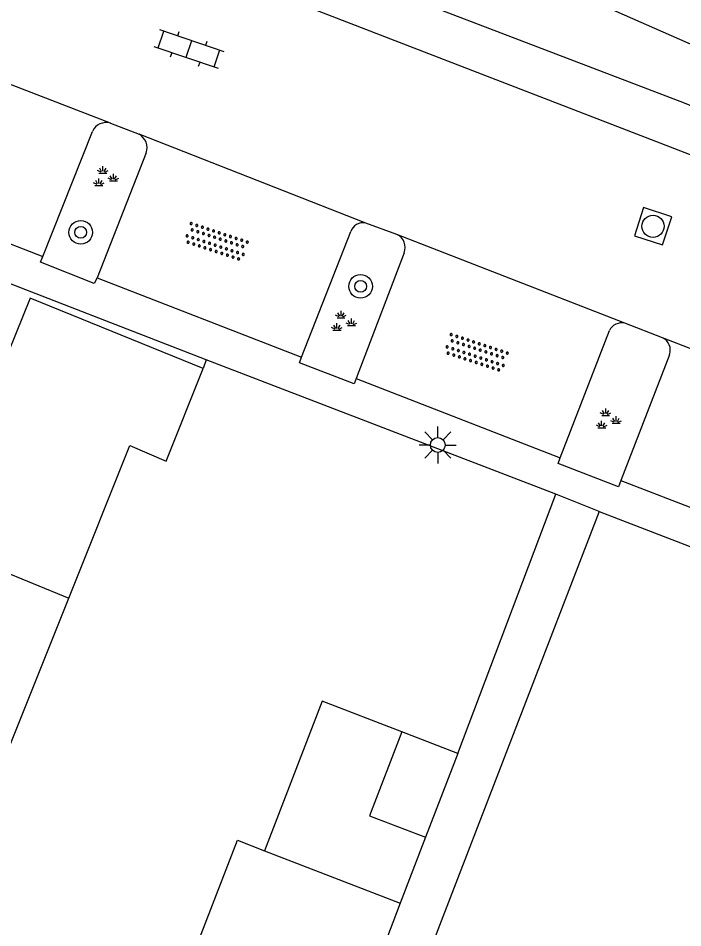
# Model space of a CAD drawing. Extents: x 136000 to 141014, y 402000 to 403500.
# Drawn here: x 138982.45 to 139004.93, y 402791.28 to 402822.06 of the extents above; entities that cross this region are included whole.
import ezdxf

# ---------------------------------------------------------------- set-up
doc = ezdxf.new("R2010")
doc.units = 0
for name, color, linetype in [('gg-afsc-hekwerk', 7, 'Continuous'), ('gg-bbg-bijgebouw', 7, 'Continuous'), ('gg-bbg-hoofdgebouw', 7, 'Continuous'), ('gg-bbg-luifel en loopbrug', 7, 'Continuous'), ('gg-bbg-tussenscheiding', 7, 'Continuous'), ('gg-knt-verharding', 7, 'Continuous'), ('gg-knt-verharding nz', 7, 'Continuous'), ('gg-kntw-bovenkant insteek waterloop', 7, 'Continuous'), ('gt-symb-boom', 7, 'Continuous'), ('gt-symb-groenvak', 7, 'Continuous'), ('gt-symb-klinker verharding', 7, 'Continuous'), ('gt-symb-lichtmast', 7, 'Continuous'), ('gt-symb-overige verharding', 7, 'Continuous'), ('gt-symb-rioolschacht', 7, 'Continuous')]:
    doc.layers.add(name, color=color, linetype=linetype)

# ---------------------------------------------------------------- blocks, each defined once
blk = doc.blocks.new('gt0-GRVAK')
at = {"layer": 'gt-symb-groenvak'}
for p, q in [((-0.091, 0.211), (-0.156, 0.322)), ((-0.047, 0.214), (-0.047, 0.393)), ((-0.004, 0.211), (0.061, 0.322)), ((-0.11, 0.189), (-0.228, 0.24)), ((-0.182, 0.153), (0.088, 0.153)), ((0.015, 0.189), (0.133, 0.24)), ((0.262, -0.052), (0.197, 0.059)), ((0.305, -0.049), (0.305, 0.13)), ((0.349, -0.052), (0.414, 0.059)), ((-0.245, -0.228), (-0.363, -0.177)), ((-0.318, -0.264), (-0.047, -0.264)), ((-0.226, -0.206), (-0.291, -0.095)), ((-0.183, -0.203), (-0.183, -0.024)), ((-0.139, -0.206), (-0.074, -0.095)), ((-0.12, -0.228), (-0.002, -0.177)), ((0.243, -0.074), (0.125, -0.023)), ((0.17, -0.11), (0.441, -0.11)), ((0.368, -0.074), (0.486, -0.023))]:
    blk.add_line(p, q, dxfattribs=at)
blk = doc.blocks.new('gt0-BOOM')
at = {"layer": 'gt-symb-boom'}
for radius in [0.4, 0.2]:
    blk.add_circle((0, 0), radius, dxfattribs=at)
blk = doc.blocks.new('gt0-OVH')
at = {"layer": 'gt-symb-overige verharding'}
for points in [[(-0.972, 0.298), (-0.967, 0.308), (-0.965, 0.319), (-0.966, 0.33), (-0.971, 0.34), (-0.978, 0.348), (-0.988, 0.353), (-0.999, 0.355), (-1.01, 0.354), (-1.02, 0.349), (-1.028, 0.342), (-1.033, 0.332), (-1.035, 0.321), (-1.034, 0.31), (-1.029, 0.3), (-1.022, 0.292), (-1.012, 0.287), (-1.001, 0.285), (-0.99, 0.286), (-0.98, 0.291)], [(-0.772, 0.298), (-0.767, 0.308), (-0.765, 0.319), (-0.766, 0.33), (-0.771, 0.34), (-0.778, 0.348), (-0.788, 0.353), (-0.799, 0.355), (-0.81, 0.354), (-0.82, 0.349), (-0.828, 0.342), (-0.833, 0.332), (-0.835, 0.321), (-0.834, 0.31), (-0.829, 0.3), (-0.822, 0.292), (-0.812, 0.287), (-0.801, 0.285), (-0.79, 0.286), (-0.78, 0.291)], [(-0.572, 0.298), (-0.567, 0.308), (-0.565, 0.319), (-0.566, 0.33), (-0.571, 0.34), (-0.578, 0.348), (-0.588, 0.353), (-0.599, 0.355), (-0.61, 0.354), (-0.62, 0.349), (-0.628, 0.342), (-0.633, 0.332), (-0.635, 0.321), (-0.634, 0.31), (-0.629, 0.3), (-0.622, 0.292), (-0.612, 0.287), (-0.601, 0.285), (-0.59, 0.286), (-0.58, 0.291)], [(-0.372, 0.298), (-0.367, 0.308), (-0.365, 0.319), (-0.366, 0.33), (-0.371, 0.34), (-0.378, 0.348), (-0.388, 0.353), (-0.399, 0.355), (-0.41, 0.354), (-0.42, 0.349), (-0.428, 0.342), (-0.433, 0.332), (-0.435, 0.321), (-0.434, 0.31), (-0.429, 0.3), (-0.422, 0.292), (-0.412, 0.287), (-0.401, 0.285), (-0.39, 0.286), (-0.38, 0.291)], [(-0.172, 0.298), (-0.167, 0.308), (-0.165, 0.319), (-0.166, 0.33), (-0.171, 0.34), (-0.178, 0.348), (-0.188, 0.353), (-0.199, 0.355), (-0.21, 0.354), (-0.22, 0.349), (-0.228, 0.342), (-0.233, 0.332), (-0.235, 0.321), (-0.234, 0.31), (-0.229, 0.3), (-0.222, 0.292), (-0.212, 0.287), (-0.201, 0.285), (-0.19, 0.286), (-0.18, 0.291)], [(0.028, 0.298), (0.033, 0.308), (0.035, 0.319), (0.034, 0.33), (0.029, 0.34), (0.022, 0.348), (0.012, 0.353), (0.001, 0.355), (-0.01, 0.354), (-0.02, 0.349), (-0.028, 0.342), (-0.033, 0.332), (-0.035, 0.321), (-0.034, 0.31), (-0.029, 0.3), (-0.022, 0.292), (-0.012, 0.287), (-0.001, 0.285), (0.01, 0.286), (0.02, 0.291)], [(0.228, 0.298), (0.233, 0.308), (0.235, 0.319), (0.234, 0.33), (0.229, 0.34), (0.222, 0.348), (0.212, 0.353), (0.201, 0.355), (0.19, 0.354), (0.18, 0.349), (0.172, 0.342), (0.167, 0.332), (0.165, 0.321), (0.166, 0.31), (0.171, 0.3), (0.178, 0.292), (0.188, 0.287), (0.199, 0.285), (0.21, 0.286), (0.22, 0.291)], [(0.428, 0.298), (0.433, 0.308), (0.435, 0.319), (0.434, 0.33), (0.429, 0.34), (0.422, 0.348), (0.412, 0.353), (0.401, 0.355), (0.39, 0.354), (0.38, 0.349), (0.372, 0.342), (0.367, 0.332), (0.365, 0.321), (0.366, 0.31), (0.371, 0.3), (0.378, 0.292), (0.388, 0.287), (0.399, 0.285), (0.41, 0.286), (0.42, 0.291)], [(0.628, 0.298), (0.633, 0.308), (0.635, 0.319), (0.634, 0.33), (0.629, 0.34), (0.622, 0.348), (0.612, 0.353), (0.601, 0.355), (0.59, 0.354), (0.58, 0.349), (0.572, 0.342), (0.567, 0.332), (0.565, 0.321), (0.566, 0.31), (0.571, 0.3), (0.578, 0.292), (0.588, 0.287), (0.599, 0.285), (0.61, 0.286), (0.62, 0.291)], [(0.828, 0.298), (0.833, 0.308), (0.835, 0.319), (0.834, 0.33), (0.829, 0.34), (0.822, 0.348), (0.812, 0.353), (0.801, 0.355), (0.79, 0.354), (0.78, 0.349), (0.772, 0.342), (0.767, 0.332), (0.765, 0.321), (0.766, 0.31), (0.771, 0.3), (0.778, 0.292), (0.788, 0.287), (0.799, 0.285), (0.81, 0.286), (0.82, 0.291)], [(1.028, 0.298), (1.033, 0.308), (1.035, 0.319), (1.034, 0.33), (1.029, 0.34), (1.022, 0.348), (1.012, 0.353), (1.001, 0.355), (0.99, 0.354), (0.98, 0.349), (0.972, 0.342), (0.967, 0.332), (0.965, 0.321), (0.966, 0.31), (0.971, 0.3), (0.978, 0.292), (0.988, 0.287), (0.999, 0.285), (1.01, 0.286), (1.02, 0.291)], [(-0.872, 0.106), (-0.867, 0.116), (-0.865, 0.126), (-0.866, 0.137), (-0.871, 0.147), (-0.878, 0.156), (-0.888, 0.161), (-0.899, 0.163), (-0.91, 0.162), (-0.92, 0.157), (-0.928, 0.15), (-0.933, 0.14), (-0.935, 0.129), (-0.934, 0.118), (-0.929, 0.108), (-0.922, 0.1), (-0.912, 0.095), (-0.901, 0.092), (-0.89, 0.094), (-0.88, 0.098)], [(-0.672, 0.106), (-0.667, 0.116), (-0.665, 0.126), (-0.666, 0.137), (-0.671, 0.147), (-0.678, 0.156), (-0.688, 0.161), (-0.699, 0.163), (-0.71, 0.162), (-0.72, 0.157), (-0.728, 0.15), (-0.733, 0.14), (-0.735, 0.129), (-0.734, 0.118), (-0.729, 0.108), (-0.722, 0.1), (-0.712, 0.095), (-0.701, 0.092), (-0.69, 0.094), (-0.68, 0.098)], [(-0.472, 0.106), (-0.467, 0.116), (-0.465, 0.126), (-0.466, 0.137), (-0.471, 0.147), (-0.478, 0.156), (-0.488, 0.161), (-0.499, 0.163), (-0.51, 0.162), (-0.52, 0.157), (-0.528, 0.15), (-0.533, 0.14), (-0.535, 0.129), (-0.534, 0.118), (-0.529, 0.108), (-0.522, 0.1), (-0.512, 0.095), (-0.501, 0.092), (-0.49, 0.094), (-0.48, 0.098)], [(-0.272, 0.106), (-0.267, 0.116), (-0.265, 0.126), (-0.266, 0.137), (-0.271, 0.147), (-0.278, 0.156), (-0.288, 0.161), (-0.299, 0.163), (-0.31, 0.162), (-0.32, 0.157), (-0.328, 0.15), (-0.333, 0.14), (-0.335, 0.129), (-0.334, 0.118), (-0.329, 0.108), (-0.322, 0.1), (-0.312, 0.095), (-0.301, 0.092), (-0.29, 0.094), (-0.28, 0.098)], [(-0.072, 0.106), (-0.067, 0.116), (-0.065, 0.126), (-0.066, 0.137), (-0.071, 0.147), (-0.078, 0.156), (-0.088, 0.161), (-0.099, 0.163), (-0.11, 0.162), (-0.12, 0.157), (-0.128, 0.15), (-0.133, 0.14), (-0.135, 0.129), (-0.134, 0.118), (-0.129, 0.108), (-0.122, 0.1), (-0.112, 0.095), (-0.101, 0.092), (-0.09, 0.094), (-0.08, 0.098)], [(0.128, 0.106), (0.133, 0.116), (0.135, 0.126), (0.134, 0.137), (0.129, 0.147), (0.122, 0.156), (0.112, 0.161), (0.101, 0.163), (0.09, 0.162), (0.08, 0.157), (0.072, 0.15), (0.067, 0.14), (0.065, 0.129), (0.066, 0.118), (0.071, 0.108), (0.078, 0.1), (0.088, 0.095), (0.099, 0.092), (0.11, 0.094), (0.12, 0.098)], [(0.328, 0.106), (0.333, 0.116), (0.335, 0.126), (0.334, 0.137), (0.329, 0.147), (0.322, 0.156), (0.312, 0.161), (0.301, 0.163), (0.29, 0.162), (0.28, 0.157), (0.272, 0.15), (0.267, 0.14), (0.265, 0.129), (0.266, 0.118), (0.271, 0.108), (0.278, 0.1), (0.288, 0.095), (0.299, 0.092), (0.31, 0.094), (0.32, 0.098)], [(0.528, 0.106), (0.533, 0.116), (0.535, 0.126), (0.534, 0.137), (0.529, 0.147), (0.522, 0.156), (0.512, 0.161), (0.501, 0.163), (0.49, 0.162), (0.48, 0.157), (0.472, 0.15), (0.467, 0.14), (0.465, 0.129), (0.466, 0.118), (0.471, 0.108), (0.478, 0.1), (0.488, 0.095), (0.499, 0.092), (0.51, 0.094), (0.52, 0.098)], [(0.728, 0.106), (0.733, 0.116), (0.735, 0.126), (0.734, 0.137), (0.729, 0.147), (0.722, 0.156), (0.712, 0.161), (0.701, 0.163), (0.69, 0.162), (0.68, 0.157), (0.672, 0.15), (0.667, 0.14), (0.665, 0.129), (0.666, 0.118), (0.671, 0.108), (0.678, 0.1), (0.688, 0.095), (0.699, 0.092), (0.71, 0.094), (0.72, 0.098)], [(0.928, 0.106), (0.933, 0.116), (0.935, 0.126), (0.934, 0.137), (0.929, 0.147), (0.922, 0.156), (0.912, 0.161), (0.901, 0.163), (0.89, 0.162), (0.88, 0.157), (0.872, 0.15), (0.867, 0.14), (0.865, 0.129), (0.866, 0.118), (0.871, 0.108), (0.878, 0.1), (0.888, 0.095), (0.899, 0.092), (0.91, 0.094), (0.92, 0.098)], [(-0.972, -0.142), (-0.967, -0.132), (-0.965, -0.121), (-0.966, -0.11), (-0.971, -0.1), (-0.978, -0.092), (-0.988, -0.087), (-0.999, -0.085), (-1.01, -0.086), (-1.02, -0.091), (-1.028, -0.098), (-1.033, -0.108), (-1.035, -0.119), (-1.034, -0.13), (-1.029, -0.14), (-1.022, -0.148), (-1.012, -0.153), (-1.001, -0.155), (-0.99, -0.154), (-0.98, -0.149)], [(-0.872, -0.334), (-0.867, -0.324), (-0.865, -0.314), (-0.866, -0.303), (-0.871, -0.293), (-0.878, -0.284), (-0.888, -0.279), (-0.899, -0.277), (-0.91, -0.278), (-0.92, -0.283), (-0.928, -0.29), (-0.933, -0.3), (-0.935, -0.311), (-0.934, -0.322), (-0.929, -0.332), (-0.922, -0.34), (-0.912, -0.345), (-0.901, -0.348), (-0.89, -0.346), (-0.88, -0.342)], [(-0.772, -0.142), (-0.767, -0.132), (-0.765, -0.121), (-0.766, -0.11), (-0.771, -0.1), (-0.778, -0.092), (-0.788, -0.087), (-0.799, -0.085), (-0.81, -0.086), (-0.82, -0.091), (-0.828, -0.098), (-0.833, -0.108), (-0.835, -0.119), (-0.834, -0.13), (-0.829, -0.14), (-0.822, -0.148), (-0.812, -0.153), (-0.801, -0.155), (-0.79, -0.154), (-0.78, -0.149)], [(-0.672, -0.334), (-0.667, -0.324), (-0.665, -0.314), (-0.666, -0.303), (-0.671, -0.293), (-0.678, -0.284), (-0.688, -0.279), (-0.699, -0.277), (-0.71, -0.278), (-0.72, -0.283), (-0.728, -0.29), (-0.733, -0.3), (-0.735, -0.311), (-0.734, -0.322), (-0.729, -0.332), (-0.722, -0.34), (-0.712, -0.345), (-0.701, -0.348), (-0.69, -0.346), (-0.68, -0.342)], [(-0.572, -0.142), (-0.567, -0.132), (-0.565, -0.121), (-0.566, -0.11), (-0.571, -0.1), (-0.578, -0.092), (-0.588, -0.087), (-0.599, -0.085), (-0.61, -0.086), (-0.62, -0.091), (-0.628, -0.098), (-0.633, -0.108), (-0.635, -0.119), (-0.634, -0.13), (-0.629, -0.14), (-0.622, -0.148), (-0.612, -0.153), (-0.601, -0.155), (-0.59, -0.154), (-0.58, -0.149)], [(-0.472, -0.334), (-0.467, -0.324), (-0.465, -0.314), (-0.466, -0.303), (-0.471, -0.293), (-0.478, -0.284), (-0.488, -0.279), (-0.499, -0.277), (-0.51, -0.278), (-0.52, -0.283), (-0.528, -0.29), (-0.533, -0.3), (-0.535, -0.311), (-0.534, -0.322), (-0.529, -0.332), (-0.522, -0.34), (-0.512, -0.345), (-0.501, -0.348), (-0.49, -0.346), (-0.48, -0.342)], [(-0.372, -0.142), (-0.367, -0.132), (-0.365, -0.121), (-0.366, -0.11), (-0.371, -0.1), (-0.378, -0.092), (-0.388, -0.087), (-0.399, -0.085), (-0.41, -0.086), (-0.42, -0.091), (-0.428, -0.098), (-0.433, -0.108), (-0.435, -0.119), (-0.434, -0.13), (-0.429, -0.14), (-0.422, -0.148), (-0.412, -0.153), (-0.401, -0.155), (-0.39, -0.154), (-0.38, -0.149)], [(-0.272, -0.334), (-0.267, -0.324), (-0.265, -0.314), (-0.266, -0.303), (-0.271, -0.293), (-0.278, -0.284), (-0.288, -0.279), (-0.299, -0.277), (-0.31, -0.278), (-0.32, -0.283), (-0.328, -0.29), (-0.333, -0.3), (-0.335, -0.311), (-0.334, -0.322), (-0.329, -0.332), (-0.322, -0.34), (-0.312, -0.345), (-0.301, -0.348), (-0.29, -0.346), (-0.28, -0.342)], [(-0.172, -0.142), (-0.167, -0.132), (-0.165, -0.121), (-0.166, -0.11), (-0.171, -0.1), (-0.178, -0.092), (-0.188, -0.087), (-0.199, -0.085), (-0.21, -0.086), (-0.22, -0.091), (-0.228, -0.098), (-0.233, -0.108), (-0.235, -0.119), (-0.234, -0.13), (-0.229, -0.14), (-0.222, -0.148), (-0.212, -0.153), (-0.201, -0.155), (-0.19, -0.154), (-0.18, -0.149)], [(-0.072, -0.334), (-0.067, -0.324), (-0.065, -0.314), (-0.066, -0.303), (-0.071, -0.293), (-0.078, -0.284), (-0.088, -0.279), (-0.099, -0.277), (-0.11, -0.278), (-0.12, -0.283), (-0.128, -0.29), (-0.133, -0.3), (-0.135, -0.311), (-0.134, -0.322), (-0.129, -0.332), (-0.122, -0.34), (-0.112, -0.345), (-0.101, -0.348), (-0.09, -0.346), (-0.08, -0.342)], [(0.028, -0.142), (0.033, -0.132), (0.035, -0.121), (0.034, -0.11), (0.029, -0.1), (0.022, -0.092), (0.012, -0.087), (0.001, -0.085), (-0.01, -0.086), (-0.02, -0.091), (-0.028, -0.098), (-0.033, -0.108), (-0.035, -0.119), (-0.034, -0.13), (-0.029, -0.14), (-0.022, -0.148), (-0.012, -0.153), (-0.001, -0.155), (0.01, -0.154), (0.02, -0.149)], [(0.128, -0.334), (0.133, -0.324), (0.135, -0.314), (0.134, -0.303), (0.129, -0.293), (0.122, -0.284), (0.112, -0.279), (0.101, -0.277), (0.09, -0.278), (0.08, -0.283), (0.072, -0.29), (0.067, -0.3), (0.065, -0.311), (0.066, -0.322), (0.071, -0.332), (0.078, -0.34), (0.088, -0.345), (0.099, -0.348), (0.11, -0.346), (0.12, -0.342)], [(0.228, -0.142), (0.233, -0.132), (0.235, -0.121), (0.234, -0.11), (0.229, -0.1), (0.222, -0.092), (0.212, -0.087), (0.201, -0.085), (0.19, -0.086), (0.18, -0.091), (0.172, -0.098), (0.167, -0.108), (0.165, -0.119), (0.166, -0.13), (0.171, -0.14), (0.178, -0.148), (0.188, -0.153), (0.199, -0.155), (0.21, -0.154), (0.22, -0.149)], [(0.328, -0.334), (0.333, -0.324), (0.335, -0.314), (0.334, -0.303), (0.329, -0.293), (0.322, -0.284), (0.312, -0.279), (0.301, -0.277), (0.29, -0.278), (0.28, -0.283), (0.272, -0.29), (0.267, -0.3), (0.265, -0.311), (0.266, -0.322), (0.271, -0.332), (0.278, -0.34), (0.288, -0.345), (0.299, -0.348), (0.31, -0.346), (0.32, -0.342)], [(0.428, -0.142), (0.433, -0.132), (0.435, -0.121), (0.434, -0.11), (0.429, -0.1), (0.422, -0.092), (0.412, -0.087), (0.401, -0.085), (0.39, -0.086), (0.38, -0.091), (0.372, -0.098), (0.367, -0.108), (0.365, -0.119), (0.366, -0.13), (0.371, -0.14), (0.378, -0.148), (0.388, -0.153), (0.399, -0.155), (0.41, -0.154), (0.42, -0.149)], [(0.528, -0.334), (0.533, -0.324), (0.535, -0.314), (0.534, -0.303), (0.529, -0.293), (0.522, -0.284), (0.512, -0.279), (0.501, -0.277), (0.49, -0.278), (0.48, -0.283), (0.472, -0.29), (0.467, -0.3), (0.465, -0.311), (0.466, -0.322), (0.471, -0.332), (0.478, -0.34), (0.488, -0.345), (0.499, -0.348), (0.51, -0.346), (0.52, -0.342)], [(0.628, -0.142), (0.633, -0.132), (0.635, -0.121), (0.634, -0.11), (0.629, -0.1), (0.622, -0.092), (0.612, -0.087), (0.601, -0.085), (0.59, -0.086), (0.58, -0.091), (0.572, -0.098), (0.567, -0.108), (0.565, -0.119), (0.566, -0.13), (0.571, -0.14), (0.578, -0.148), (0.588, -0.153), (0.599, -0.155), (0.61, -0.154), (0.62, -0.149)], [(0.728, -0.334), (0.733, -0.324), (0.735, -0.314), (0.734, -0.303), (0.729, -0.293), (0.722, -0.284), (0.712, -0.279), (0.701, -0.277), (0.69, -0.278), (0.68, -0.283), (0.672, -0.29), (0.667, -0.3), (0.665, -0.311), (0.666, -0.322), (0.671, -0.332), (0.678, -0.34), (0.688, -0.345), (0.699, -0.348), (0.71, -0.346), (0.72, -0.342)], [(0.828, -0.142), (0.833, -0.132), (0.835, -0.121), (0.834, -0.11), (0.829, -0.1), (0.822, -0.092), (0.812, -0.087), (0.801, -0.085), (0.79, -0.086), (0.78, -0.091), (0.772, -0.098), (0.767, -0.108), (0.765, -0.119), (0.766, -0.13), (0.771, -0.14), (0.778, -0.148), (0.788, -0.153), (0.799, -0.155), (0.81, -0.154), (0.82, -0.149)], [(0.928, -0.334), (0.933, -0.324), (0.935, -0.314), (0.934, -0.303), (0.929, -0.293), (0.922, -0.284), (0.912, -0.279), (0.901, -0.277), (0.89, -0.278), (0.88, -0.283), (0.872, -0.29), (0.867, -0.3), (0.865, -0.311), (0.866, -0.322), (0.871, -0.332), (0.878, -0.34), (0.888, -0.345), (0.899, -0.348), (0.91, -0.346), (0.92, -0.342)], [(1.028, -0.142), (1.033, -0.132), (1.035, -0.121), (1.034, -0.11), (1.029, -0.1), (1.022, -0.092), (1.012, -0.087), (1.001, -0.085), (0.99, -0.086), (0.98, -0.091), (0.972, -0.098), (0.967, -0.108), (0.965, -0.119), (0.966, -0.13), (0.971, -0.14), (0.978, -0.148), (0.988, -0.153), (0.999, -0.155), (1.01, -0.154), (1.02, -0.149)]]:
    blk.add_lwpolyline(points, close=True, dxfattribs=at)
blk = doc.blocks.new('gt0-RS')
at = {"layer": 'gt-symb-rioolschacht'}
blk.add_lwpolyline([(-0.5, -0.5), (0.5, -0.5), (0.5, 0.5), (-0.5, 0.5)], close=True, dxfattribs=at)
blk.add_circle((0, 0), 0.375, dxfattribs=at)
blk = doc.blocks.new('gt0-KL1')
at = {"layer": 'gt-symb-klinker verharding'}
for p, q in [((-0.5, 0.3), (-0.5, 0.45)), ((0.5, 0.3), (0.5, 0.45)), ((-1.15, 0.3), (1.15, 0.3)), ((-1, -0.3), (-1, 0.3)), ((0, -0.3), (0, 0.3)), ((1, -0.3), (1, 0.3)), ((-1.15, -0.3), (1.15, -0.3)), ((-0.5, -0.45), (-0.5, -0.3)), ((0.5, -0.45), (0.5, -0.3))]:
    blk.add_line(p, q, dxfattribs=at)
blk = doc.blocks.new('gt0-LMAST')
at = {"layer": 'gt-symb-lichtmast'}
for p, q in [((-0.005, 0.246), (-0.005, 0.621)), ((-0.182, 0.173), (-0.447, 0.438)), ((0.172, 0.173), (0.437, 0.438)), ((-0.255, -0.004), (-0.63, -0.004)), ((-0.182, -0.181), (-0.447, -0.446)), ((-0.005, -0.254), (-0.005, -0.629)), ((0.437, -0.446), (0.172, -0.181)), ((0.245, -0.004), (0.62, -0.004))]:
    blk.add_line(p, q, dxfattribs=at)
blk.add_circle((-0.005, -0.004), 0.25, dxfattribs=at)

msp = doc.modelspace()

# ---------------------------------------------------------------- linework, layer by layer
at = {"layer": 'gg-afsc-hekwerk'}
for p, q in [((138988.803, 402810.491), (138988.701, 402810.205)), ((139000.638, 402805.95), (138988.803, 402810.491)), ((138997.323, 402797.173), (139000.638, 402805.95))]:
    msp.add_line(p, q, dxfattribs=at)
at = {"layer": 'gg-bbg-bijgebouw'}
for q in [(138995.426, 402797.905), (138996.233, 402794.341)]:
    msp.add_line((138997.323, 402797.173), q, dxfattribs=at)
msp.add_lwpolyline([(138995.426, 402797.905), (138994.336, 402795.072), (138996.233, 402794.341)], dxfattribs=at)
at = {"layer": 'gg-bbg-hoofdgebouw'}
for points in [[(138988.701, 402810.205), (138982.848, 402812.586), (138981.609, 402809.539), (138975.015, 402812.222), (138972.918, 402807.044)], [(138984.158, 402802.43), (138986.226, 402807.601), (138987.448, 402807.068), (138988.701, 402810.205)], [(138979.831, 402798.141), (138982.083, 402797.241), (138984.158, 402802.43)]]:
    msp.add_lwpolyline(points, dxfattribs=at)
at = {"layer": 'gg-bbg-luifel en loopbrug'}
for p, q in [((138996.233, 402794.341), (138995.376, 402792.112)), ((138990.784, 402793.883), (138995.376, 402792.112)), ((138995.376, 402792.112), (138994.519, 402789.882))]:
    msp.add_line(p, q, dxfattribs=at)
for points in [[(138995.426, 402797.905), (138992.737, 402798.943), (138990.784, 402793.883)], [(138991.548, 402787.825), (138987.926, 402789.223), (138989.862, 402794.239), (138990.784, 402793.883)]]:
    msp.add_lwpolyline(points, dxfattribs=at)
at = {"layer": 'gg-bbg-tussenscheiding'}
msp.add_line((138972.918, 402807.044), (138984.158, 402802.43), dxfattribs=at)
at = {"layer": 'gg-knt-verharding'}
for p, q in [((138969.652, 402831.185), (139013.62, 402814.178)), ((138985.566, 402818.506), (138986.537, 402818.129)), ((138983.282, 402813.994), (138984.955, 402818.226)), ((138994.206, 402815.122), (138986.537, 402818.129)), ((138986.779, 402817.504), (138985.117, 402813.276)), ((138988.803, 402810.491), (138973.094, 402816.599)), ((138995.261, 402814.735), (138994.206, 402815.122)), ((138992.03, 402810.584), (138993.698, 402814.837)), ((139002.977, 402811.733), (138995.261, 402814.735)), ((138995.504, 402814.113), (138993.885, 402809.87)), ((139000.785, 402807.186), (139002.452, 402811.486)), ((139004.25, 402811.242), (139002.977, 402811.733)), ((139011.372, 402808.481), (139004.25, 402811.242)), ((139004.481, 402810.668), (139002.838, 402806.416)), ((139002.106, 402805.368), (139000.638, 402805.95)), ((139002.106, 402805.368), (138991.709, 402778.42)), ((139002.106, 402805.368), (139030.152, 402794.52))]:
    msp.add_line(p, q, dxfattribs=at)
for points in [[(138985.117, 402813.276), (138985.022, 402813.081), (138983.203, 402813.805), (138983.282, 402813.994)], [(138993.885, 402809.87), (138993.82, 402809.685), (138991.962, 402810.392), (138992.03, 402810.584)], [(139002.838, 402806.416), (139002.761, 402806.198), (139000.719, 402806.989), (139000.785, 402807.186)]]:
    msp.add_lwpolyline(points, dxfattribs=at)
for centre, radius, start, end in [((138985.425, 402818.008), 0.518, 74.1831, 155.0576), ((138986.287, 402817.673), 0.52, 341.0865, 61.2463), ((138994.104, 402814.708), 0.426, 76.1828, 162.4041), ((138995.062, 402814.299), 0.479, 337.1751, 65.5036), ((139002.865, 402811.29), 0.457, 75.7591, 154.6327), ((139004.054, 402810.83), 0.457, 339.2652, 64.5784)]:
    msp.add_arc(centre, radius, start, end, dxfattribs=at)
at = {"layer": 'gg-knt-verharding nz'}
for p, q in [((138985.566, 402818.506), (138977.813, 402821.501)), ((138976.366, 402816.67), (138983.282, 402813.994)), ((138985.117, 402813.276), (138992.03, 402810.584)), ((138993.885, 402809.87), (139000.785, 402807.186)), ((139002.838, 402806.416), (139009.749, 402803.733))]:
    msp.add_line(p, q, dxfattribs=at)
at = {"layer": 'gg-kntw-bovenkant insteek waterloop'}
for points in [[(138979.951, 402830.354), (138980.398, 402830.608), (138981.38, 402830.546), (138993.303, 402826.417), (139006.415, 402820.649), (139018.89, 402816.108), (139029.928, 402811.681)], [(138979.528, 402829.272), (138979.287, 402828.582), (138979.929, 402828.193), (138981.606, 402827.711), (138992.188, 402824.086), (139004.977, 402819.195), (139017.819, 402813.986), (139028.457, 402809.746), (139033.045, 402807.799), (139033.938, 402808.147)]]:
    msp.add_lwpolyline(points, dxfattribs=at)

# ---------------------------------------------------------------- block references
at = {"layer": 'gt-symb-boom'}
for p in [(138984.562, 402814.81), (138994.032, 402812.983)]:
    msp.add_blockref('gt0-BOOM', p, dxfattribs=at)
at = {"layer": 'gt-symb-groenvak'}
for p in [(138985.361, 402816.661), (138993.416, 402811.763), (139002.372, 402808.461)]:
    msp.add_blockref('gt0-GRVAK', p, dxfattribs=at)
at = {"layer": 'gt-symb-klinker verharding', "rotation": -18.724868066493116}
msp.add_blockref('gt0-KL1', (138988.222, 402821.018), dxfattribs=at)
at = {"layer": 'gt-symb-lichtmast'}
msp.add_blockref('gt0-LMAST', (138996.649, 402807.617), dxfattribs=at)
at = {"layer": 'gt-symb-overige verharding'}
for p, rotation in [((138989.148, 402814.49), -18.235691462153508), ((138997.947, 402810.735), -18.235691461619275)]:
    msp.add_blockref('gt0-OVH', p, dxfattribs=dict(at, rotation=rotation))
at = {"layer": 'gt-symb-rioolschacht', "rotation": 161.96571443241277}
msp.add_blockref('gt0-RS', (139003.928, 402815.016), dxfattribs=at)

doc.saveas('drawing.dxf')
